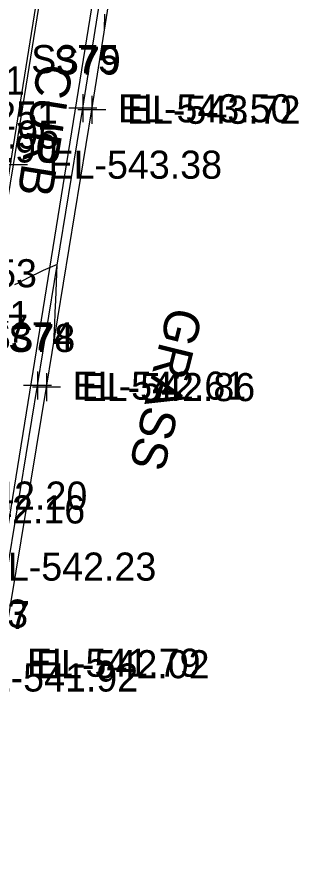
# Model space of a CAD drawing. Extents: x 1724534 to 1727318, y 657156 to 660047.
# Drawn here: x 1725656.3 to 1725697.5, y 659496.3 to 659615.3 of the extents above; entities that cross this region are included whole.
import ezdxf

# ---------------------------------------------------------------- set-up
doc = ezdxf.new("R2010")
doc.units = 0
for name, color, linetype in [('SURVEY - CONTOURS - Intermediate with optional Text', 7, 'Continuous'), ('SURVEY - DRAINAGE - Area Shapes', 7, 'Continuous'), ('SURVEY - DRAINAGE - Storm Sewer', 7, 'Continuous'), ('SURVEY - DTM - Breaklines', 7, 'Continuous'), ('SURVEY - DTM - Breaklines - Points - Elevations', 7, 'Continuous'), ('SURVEY - DTM - Breaklines - Points - Locators', 7, 'Continuous'), ('SURVEY - DTM - Breaklines - Points - Numbers', 7, 'Continuous'), ('SURVEY - TRAFFIC CONTROL - Pavement Marking - Points - Elevations', 7, 'Continuous'), ('SURVEY - TRANSPORTATION - Features', 7, 'Continuous'), ('SURVEY - TRANSPORTATION - Features - Points - Elevations', 7, 'Continuous'), ('SURVEY - TRANSPORTATION - Features - Points - Locators', 7, 'Continuous'), ('SURVEY - TRANSPORTATION - Features - Points - Numbers', 7, 'Continuous'), ('SURVEY - TRANSPORTATION - Features Text', 7, 'Continuous'), ('SURVEY - TRANSPORTATION - Roads', 7, 'Continuous'), ('SURVEY - TRANSPORTATION - Roads - Points - Elevations', 7, 'Continuous'), ('SURVEY - TRANSPORTATION - Roads - Points - Locators', 7, 'Continuous'), ('SURVEY - TRANSPORTATION - Roads - Points - Numbers', 7, 'Continuous'), ('SURVEY - VEGETATION - Features with Text', 7, 'Continuous')]:
    doc.layers.add(name, color=color, linetype=linetype)

msp = doc.modelspace()

# ---------------------------------------------------------------- linework, layer by layer
at = {"layer": 'SURVEY - CONTOURS - Intermediate with optional Text'}
for points in [[(1725668.81, 659613.42), (1725668.86, 659615.64)], [(1725661.6, 659569.02), (1725661.72, 659571.56), (1725661.73, 659571.75), (1725661.78, 659572.88), (1725661.8, 659573.21), (1725661.87, 659574.91), (1725662.08, 659580.03), (1725660.06, 659579.15), (1725659.61, 659578.94), (1725659.13, 659578.71), (1725658.61, 659578.46), (1725658.06, 659578.17), (1725656.55, 659577.38), (1725656.02, 659577.1)]]:
    msp.add_lwpolyline(points, dxfattribs=at)
at = {"layer": 'SURVEY - DRAINAGE - Area Shapes'}
msp.add_lwpolyline([(1725457.87, 659006.78), (1725413.86, 659016.26), (1725297.61, 659050.84), (1725314.04, 659296.61), (1725386.76, 659493.9), (1725483.4, 659755.23), (1725623.95, 659732.7), (1725676.22, 659724.33), (1725634.82, 659466.02), (1725543.32, 659353.72), (1725499.68, 659185.92), (1725479.09, 659106.74)], close=True, dxfattribs=at)
at = {"layer": 'SURVEY - DRAINAGE - Storm Sewer'}
msp.add_line((1725684.98, 659727.99), (1725645.11, 659481.28), dxfattribs=at)
at = {"layer": 'SURVEY - DTM - Breaklines'}
msp.add_lwpolyline([(1725623.6, 659326.2), (1725625.6, 659340.96), (1725631.47, 659380.35), (1725637.66, 659419.87), (1725643.84, 659459.39), (1725646.93, 659478.84), (1725647.71, 659483.65), (1725654.06, 659523.1), (1725660.55, 659562.56), (1725667, 659602.05), (1725673.28, 659641.55), (1725679.66, 659681.01), (1725686.77, 659724.7), (1725687.76, 659730.9), (1725694.15, 659770.38), (1725697.5, 659791.07)], dxfattribs=at)
at = {"layer": 'SURVEY - DTM - Breaklines - Points - Locators'}
for p, q in [((1725667, 659604.05), (1725667, 659600.05)), ((1725669, 659602.05), (1725665, 659602.05)), ((1725660.55, 659564.56), (1725660.55, 659560.56)), ((1725662.55, 659562.56), (1725658.55, 659562.56))]:
    msp.add_line(p, q, dxfattribs=at)
at = {"layer": 'SURVEY - TRANSPORTATION - Features'}
msp.add_lwpolyline([(1725622.21, 659326.39), (1725624.29, 659341.14), (1725630.17, 659380.56), (1725636.35, 659420.08), (1725642.55, 659459.59), (1725645.64, 659479.05), (1725646.42, 659483.85), (1725652.78, 659523.31), (1725659.27, 659562.77), (1725665.72, 659602.26), (1725672, 659641.75), (1725678.37, 659681.22), (1725685.48, 659724.91), (1725686.48, 659731.1), (1725692.86, 659770.59), (1725696.22, 659791.27)], dxfattribs=at)
at = {"layer": 'SURVEY - TRANSPORTATION - Features - Points - Locators'}
for p, q in [((1725665.72, 659604.26), (1725665.72, 659600.26)), ((1725667.72, 659602.26), (1725663.72, 659602.26)), ((1725659.27, 659564.77), (1725659.27, 659560.77)), ((1725661.27, 659562.77), (1725657.27, 659562.77))]:
    msp.add_line(p, q, dxfattribs=at)
at = {"layer": 'SURVEY - TRANSPORTATION - Roads'}
msp.add_lwpolyline([(1725614.21, 659327.48), (1725617.73, 659353.24), (1725618.02, 659355.22), (1725622.92, 659386.84), (1725624.43, 659396.73), (1725627.75, 659418.47), (1725628.06, 659420.45), (1725635.11, 659465.91), (1725635.41, 659467.88), (1725643.91, 659521.21), (1725646.49, 659537), (1725655.84, 659594.23), (1725667.29, 659665.3), (1725672.1, 659694.9), (1725680.45, 659746.21), (1725687.95, 659792.61)], dxfattribs=at)
at = {"layer": 'SURVEY - TRANSPORTATION - Roads - Points - Locators'}
msp.add_line((1725657.84, 659594.23), (1725653.84, 659594.23), dxfattribs=at)

# ---------------------------------------------------------------- texts
at = {"layer": 'SURVEY - DTM - Breaklines - Points - Elevations'}
for s, p in [('EL-543.72', (1725672, 659600.05)), ('EL-542.86', (1725665.55, 659560.56)), ('EL-542.02', (1725659.06, 659521.1))]:
    msp.add_text(s, height=4, dxfattribs=at).set_placement(p)
at = {"layer": 'SURVEY - DTM - Breaklines - Points - Numbers'}
for s, p in [('S79', (1725661.6, 659607.05)), ('S78', (1725655.12, 659567.56)), ('S77', (1725648.68, 659528.1))]:
    msp.add_text(s, height=4, dxfattribs=at).set_placement(p)
at = {"layer": 'SURVEY - TRAFFIC CONTROL - Pavement Marking - Points - Elevations'}
for s, p in [('EL-543.01', (1725632.81, 659604.21)), ('EL-542.95', (1725637.66, 659596.52)), ('EL-542.53', (1725634.51, 659576.77)), ('EL-542.20', (1725641.68, 659545.11)), ('EL-542.16', (1725641.37, 659543.14))]:
    msp.add_text(s, height=4, dxfattribs=at).set_placement(p)
at = {"layer": 'SURVEY - TRANSPORTATION - Features - Points - Elevations'}
for s, p in [('EL-543.50', (1725670.72, 659600.26)), ('EL-542.61', (1725664.27, 659560.77)), ('EL-541.79', (1725657.78, 659521.31))]:
    msp.add_text(s, height=4, dxfattribs=at).set_placement(p)
at = {"layer": 'SURVEY - TRANSPORTATION - Features - Points - Numbers'}
for s, p in [('S375', (1725658.38, 659607.26)), ('S374', (1725651.93, 659567.77)), ('S373', (1725645.44, 659528.31))]:
    msp.add_text(s, height=4, dxfattribs=at).set_placement(p)
at = {"layer": 'SURVEY - TRANSPORTATION - Features Text'}
msp.add_text('CURB', height=5, rotation=260.8254, dxfattribs=at).set_placement((1725659.4, 659608.85))
at = {"layer": 'SURVEY - TRANSPORTATION - Roads - Points - Elevations'}
for s, p in [('EL-542.95', (1725637.66, 659596.52)), ('EL-542.90', (1725637.34, 659594.54)), ('EL-543.38', (1725660.84, 659592.23)), ('EL-542.41', (1725633.56, 659570.84)), ('EL-542.37', (1725633.25, 659568.87)), ('EL-542.23', (1725651.49, 659535)), ('EL-541.92', (1725648.91, 659519.21))]:
    msp.add_text(s, height=4, dxfattribs=at).set_placement(p)
at = {"layer": 'SURVEY - TRANSPORTATION - Roads - Points - Numbers'}
msp.add_text('S1251', height=4, dxfattribs=at).set_placement((1725646.71, 659599.23))
at = {"layer": 'SURVEY - VEGETATION - Features with Text'}
msp.add_text('GRASS', height=5, rotation=256.05, dxfattribs=at).set_placement((1725677.96, 659574.2))

doc.saveas('drawing.dxf')
